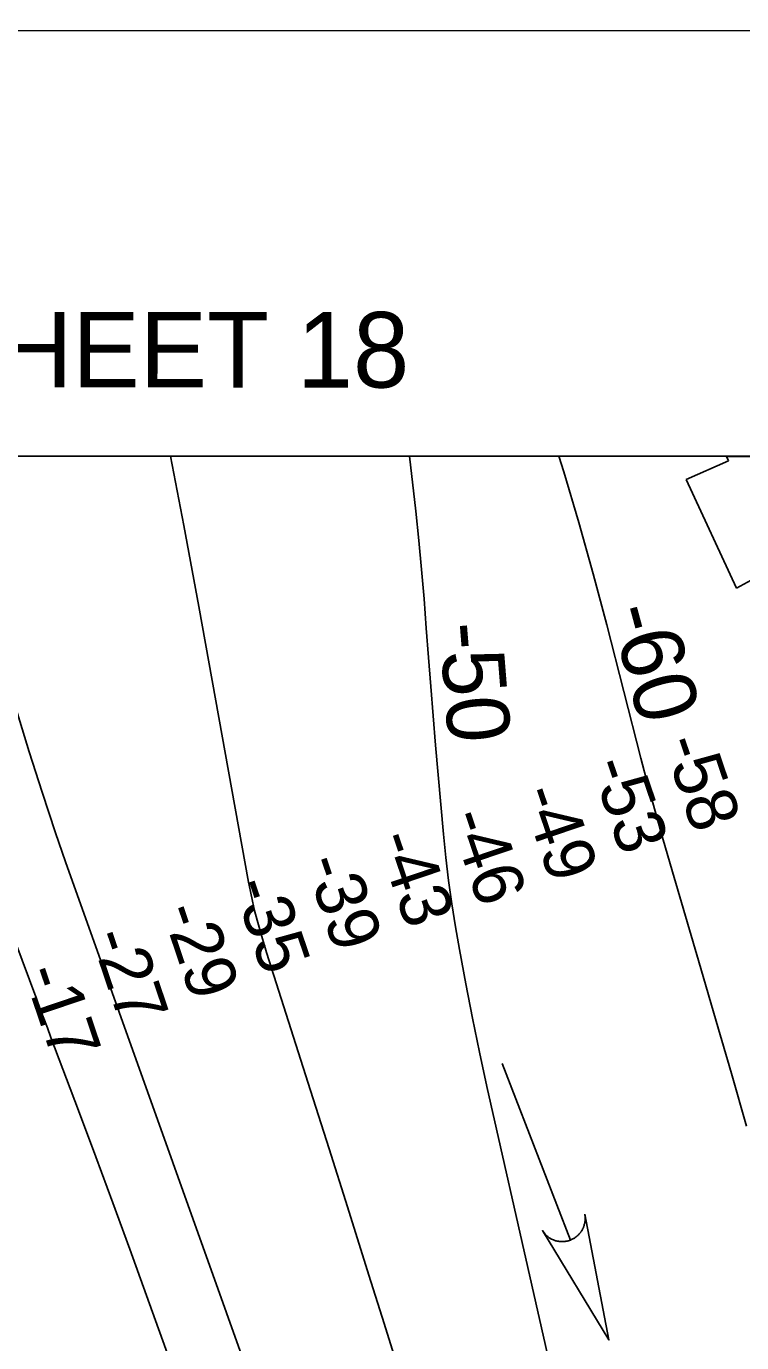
# Model space of a CAD drawing. Extents: x 3250478 to 3288318, y 788638 to 816472.
# Drawn here: x 3272845 to 3273792, y 811030 to 812773 of the extents above; entities that cross this region are included whole.
import ezdxf

# ---------------------------------------------------------------- set-up
doc = ezdxf.new("R2010")
doc.units = 0
for name, color, linetype in [('V-ANNO-SYMB', 7, 'Continuous'), ('V-ANNO-TEXT', 7, 'Continuous'), ('V-GRID-FRAM', 7, 'Continuous'), ('V-RIVR-RANG', 7, 'Continuous'), ('V-RRAP-RVMT', 7, 'Continuous'), ('V-STRM-FLOW', 7, 'Continuous'), ('V-TOPO-DPTH', 7, 'Continuous'), ('V-TOPO-MAJR', 7, 'Continuous'), ('V-TOPO-MAJR-IDEN', 7, 'Continuous'), ('V-TOPO-MINR', 7, 'Continuous'), ('V-TOPO-MINR-IDEN', 7, 'Continuous')]:
    doc.layers.add(name, color=color, linetype=linetype)

msp = doc.modelspace()

# ---------------------------------------------------------------- linework, layer by layer
at = {"layer": 'V-ANNO-SYMB'}
msp.add_lwpolyline([(3253811.8, 789856.3), (3286895, 789846.6), (3286901.6, 812763.2), (3253818.4, 812772.8), (3253811.8, 789856.3)], dxfattribs=at)
at = {"layer": 'V-GRID-FRAM'}
msp.add_lwpolyline([(3254649.6, 812209.1), (3286070.1, 812200), (3286072.7, 794013.5), (3254636.4, 794022.7), (3254649.6, 812209.1)], dxfattribs=at)
at = {"layer": 'V-RRAP-RVMT'}
for p, q in [((3273774.7, 812197.4), (3273772.1, 812203.5)), ((3273772.1, 812203.5), (3274225.2, 812203.4)), ((3273718.5, 812172.7), (3273774.7, 812197.4)), ((3273785.2, 812029.2), (3273718.5, 812172.7)), ((3273819.4, 812047.7), (3273785.2, 812029.2))]:
    msp.add_line(p, q, dxfattribs=at)
at = {"layer": 'V-STRM-FLOW'}
msp.add_line((3273475.1, 811399.5), (3273565.3, 811165.9), dxfattribs=at)
msp.add_lwpolyline([(3273584.2, 811200), (3273616.2, 811033.8), (3273528.3, 811178.4), (3273530, 811175.9), (3273531.9, 811173.7), (3273532.7, 811172.8), (3273533.4, 811172.1), (3273534.4, 811171.2), (3273535.3, 811170.5), (3273536.2, 811169.8), (3273537.3, 811169), (3273538.7, 811168.2), (3273539.4, 811167.7), (3273540.4, 811167.2), (3273541.7, 811166.6), (3273542.8, 811166.1), (3273543.9, 811165.7), (3273544.7, 811165.4), (3273545.6, 811165.1), (3273546.6, 811164.8), (3273547.6, 811164.6), (3273548.6, 811164.4), (3273549.4, 811164.3), (3273550.6, 811164.1), (3273551.7, 811164), (3273552.7, 811163.9), (3273553.8, 811163.9), (3273554.7, 811163.9), (3273555.6, 811163.9), (3273556.2, 811163.9), (3273557.2, 811164), (3273558.3, 811164.1), (3273559.2, 811164.3), (3273560.2, 811164.4), (3273561.1, 811164.6), (3273562.1, 811164.9), (3273562.9, 811165.1), (3273564, 811165.5), (3273565.3, 811165.9), (3273565.6, 811166.1), (3273566.2, 811166.3), (3273566.9, 811166.6), (3273567.5, 811166.9), (3273568.2, 811167.2), (3273568.7, 811167.5), (3273569.4, 811167.9), (3273569.9, 811168.2), (3273570.6, 811168.6), (3273571.2, 811169), (3273571.7, 811169.3), (3273572.8, 811170.1), (3273573.3, 811170.5), (3273573.7, 811170.9), (3273574.3, 811171.4), (3273574.9, 811171.9), (3273575.4, 811172.4), (3273576.1, 811173), (3273576.6, 811173.6), (3273577.1, 811174.1), (3273577.5, 811174.5), (3273577.9, 811175.1), (3273578.4, 811175.7), (3273578.9, 811176.3), (3273579.3, 811177), (3273579.8, 811177.6), (3273580.3, 811178.5), (3273580.7, 811179.1), (3273581.1, 811179.9), (3273581.5, 811180.6), (3273581.8, 811181.1), (3273582.1, 811181.8), (3273582.5, 811182.7), (3273582.5, 811182.8), (3273582.7, 811183.4), (3273582.9, 811183.8), (3273583.1, 811184.4), (3273583.4, 811185.3), (3273583.6, 811185.9), (3273583.7, 811186.5), (3273583.9, 811187.3), (3273584.1, 811188), (3273584.2, 811188.5), (3273584.3, 811189.2), (3273584.5, 811190.2), (3273584.6, 811190.8), (3273584.6, 811191.2), (3273584.7, 811191.6), (3273584.7, 811192.1), (3273584.7, 811192.8), (3273584.8, 811193.4), (3273584.8, 811194.1), (3273584.8, 811194.7), (3273584.8, 811195.5), (3273584.7, 811196), (3273584.7, 811196.8), (3273584.6, 811197.8), (3273584.5, 811198.4), (3273584.4, 811199), (3273584.3, 811199.4), (3273584.3, 811199.8)], close=True, dxfattribs=at)
at = {"layer": 'V-TOPO-DPTH'}
for points in [[(3273130.3, 810742.1), (3273004, 811092.7), (3272981.8, 811153.9), (3272959.4, 811215.1), (3272936.8, 811276.2), (3272913.9, 811337.3), (3272877.4, 811434.3), (3272872.7, 811446.8), (3272868, 811459.3), (3272863.4, 811471.8), (3272858.7, 811484.3), (3272768.4, 811725.7), (3272746.3, 811784.7), (3272724.2, 811843.6), (3272702, 811902.6), (3272679.9, 811961.6), (3272654.7, 812028.4), (3272644.8, 812053.8), (3272634.5, 812079), (3272623.6, 812104), (3272612.3, 812128.9), (3272577.5, 812203.2), (3272735.1, 812203.8)], [(3272577.5, 812203.2), (3272612.3, 812128.9), (3272623.6, 812104), (3272634.5, 812079), (3272644.8, 812053.8), (3272654.7, 812028.4), (3272679.9, 811961.6), (3272702, 811902.6), (3272724.2, 811843.6), (3272746.3, 811784.7), (3272768.4, 811725.7), (3272858.7, 811484.3), (3272863.4, 811471.8), (3272868, 811459.3), (3272872.7, 811446.8), (3272877.4, 811434.3), (3272913.9, 811337.3), (3272936.8, 811276.2), (3272959.4, 811215.1), (3272981.8, 811153.9), (3273004, 811092.7), (3273130.3, 810742.1)], [(3272735.1, 812203.8), (3272737, 812194.3), (3272741.4, 812174.6), (3272750.2, 812138), (3272752.6, 812128.3), (3272755.1, 812118.6), (3272757.9, 812109), (3272760.7, 812099.4), (3272848.7, 811812.5), (3272865.7, 811758.8), (3272883.4, 811705.2), (3272896.9, 811666.8)], [(3272896.9, 811666.8), (3272883.4, 811705.2), (3272865.7, 811758.8), (3272848.7, 811812.5), (3272760.7, 812099.4), (3272757.9, 812109), (3272755.1, 812118.6), (3272752.6, 812128.3), (3272750.2, 812138), (3272741.4, 812174.6), (3272737, 812194.3), (3272735.1, 812203.8), (3273035.8, 812203.7)], [(3273035.8, 812203.7), (3273053.2, 812112), (3273073.1, 812004.8), (3273139.1, 811639.9), (3273141.6, 811627.3), (3273144.3, 811614.7), (3273147.2, 811602.1), (3273150.5, 811589.6), (3273152.2, 811583.1), (3273154.8, 811573.9), (3273157.4, 811564.8), (3273160.1, 811555.7), (3273163, 811546.6), (3273221.2, 811363.9), (3273245.7, 811286.8), (3273270.1, 811209.7), (3273298.5, 811119.5), (3273318.6, 811055.4), (3273349.1, 810957.7)], [(3273991.6, 812203.5), (3273035.8, 812203.7), (3273053.2, 812112), (3273073.1, 812004.8), (3273139.1, 811639.9), (3273141.6, 811627.3), (3273144.3, 811614.7), (3273147.2, 811602.1), (3273150.5, 811589.6), (3273152.2, 811583.1), (3273154.8, 811573.9), (3273157.4, 811564.8), (3273160.1, 811555.7), (3273163, 811546.6), (3273221.2, 811363.9), (3273245.7, 811286.8), (3273270.1, 811209.7), (3273298.5, 811119.5), (3273318.6, 811055.4), (3273349.1, 810957.7)], [(3272896.9, 811666.8), (3273467.3, 810068.1), (3273725.4, 809243.6), (3273978.7, 808646.8), (3274258.5, 807822.2), (3274387.5, 807404.6), (3274650.5, 806336.2), (3274951.7, 805397.8), (3275222.6, 804691.4)], [(3275222.6, 804691.4), (3274951.7, 805397.8), (3274650.5, 806336.2), (3274387.5, 807404.6), (3274258.5, 807822.2), (3273978.7, 808646.8), (3273725.4, 809243.6), (3273467.3, 810068.1), (3272896.9, 811666.8)]]:
    msp.add_lwpolyline(points, dxfattribs=at)
at = {"layer": 'V-TOPO-MAJR'}
msp.add_lwpolyline([(3273352.1, 812203.7), (3273360.4, 812130.9), (3273364.5, 812092.3), (3273368.3, 812053.6), (3273371.6, 812014.9), (3273374.5, 811976.1), (3273377.3, 811937.3), (3273380.3, 811898.6), (3273383.4, 811859.8), (3273386.7, 811821.1), (3273397.1, 811703.3), (3273400.2, 811672.5), (3273403.9, 811641.8), (3273408.3, 811611.2), (3273413.2, 811580.6), (3273418.5, 811550.5), (3273426.8, 811505.1), (3273435.6, 811459.7), (3273445, 811414.5), (3273454.8, 811369.3), (3273573.7, 810843)], dxfattribs=at)
at = {"layer": 'V-TOPO-MINR'}
for points in [[(3272577.5, 812203.2), (3272612.3, 812128.9), (3272623.6, 812104), (3272634.5, 812079), (3272644.8, 812053.8), (3272654.7, 812028.4), (3272679.9, 811961.6), (3272702, 811902.6), (3272724.2, 811843.6), (3272746.3, 811784.7), (3272768.4, 811725.7), (3272858.7, 811484.3), (3272863.4, 811471.8), (3272868, 811459.3), (3272872.7, 811446.8), (3272877.4, 811434.3), (3272913.9, 811337.3), (3272936.8, 811276.2), (3272959.4, 811215.1), (3272981.8, 811153.9), (3273004, 811092.7), (3273130.3, 810742.1)], [(3272735.1, 812203.8), (3272737, 812194.3), (3272741.4, 812174.6), (3272750.2, 812138), (3272752.6, 812128.3), (3272755.1, 812118.6), (3272757.9, 812109), (3272760.7, 812099.4), (3272848.7, 811812.5), (3272865.7, 811758.8), (3272883.4, 811705.2), (3272896.9, 811666.8)], [(3273035.8, 812203.7), (3273053.2, 812112), (3273073.1, 812004.8), (3273139.1, 811639.9), (3273141.6, 811627.3), (3273144.3, 811614.7), (3273147.2, 811602.1), (3273150.5, 811589.6), (3273152.2, 811583.1), (3273154.8, 811573.9), (3273157.4, 811564.8), (3273160.1, 811555.7), (3273163, 811546.6), (3273221.2, 811363.9), (3273245.7, 811286.8), (3273270.1, 811209.7), (3273298.5, 811119.5), (3273318.6, 811055.4), (3273349.1, 810957.7)], [(3273550, 812203.6), (3273556.4, 812183.1), (3273576.4, 812115.8), (3273595.3, 812048.1), (3273613.4, 811980.3), (3273658.7, 811803.9), (3273668, 811768.8), (3273677.4, 811733.7), (3273687.3, 811698.8), (3273697.4, 811663.9), (3273717.7, 811594.7), (3273738.1, 811525.3), (3273758.4, 811455.8), (3273778.5, 811386.3), (3273798.5, 811316.8)], [(3275222.6, 804691.4), (3274951.7, 805397.8), (3274650.5, 806336.2), (3274387.5, 807404.6), (3274258.5, 807822.2), (3273978.7, 808646.8), (3273725.4, 809243.6), (3273467.3, 810068.1), (3272896.9, 811666.8)]]:
    msp.add_lwpolyline(points, dxfattribs=at)

# ---------------------------------------------------------------- texts
at = {"layer": 'V-ANNO-TEXT'}
msp.add_text('JOINS SHEET 18', height=100, rotation=359.9833, dxfattribs=at).set_placement((3272289.2, 812294.9))
at = {"layer": 'V-RIVR-RANG'}
for s, p in [('-58', (3273687.4, 811824.5)), ('-53', (3273591.7, 811795.2)), ('-49', (3273498.7, 811758.1)), ('-46', (3273403.8, 811726.5)), ('-43', (3273308, 811697.7)), ('-39', (3273213.1, 811666.2)), ('-35', (3273117.7, 811636.1)), ('-29', (3273023.7, 811602)), ('-27', (3272929.5, 811568.2)), ('-17', (3272840.2, 811520.4))]:
    msp.add_text(s, height=67, rotation=288.6962, dxfattribs=at).set_placement(p)
at = {"layer": 'V-TOPO-MAJR-IDEN'}
msp.add_text('-50', height=83, rotation=274.5942, dxfattribs=at).set_placement((3273391.3, 811981.6))
at = {"layer": 'V-TOPO-MINR-IDEN'}
msp.add_text('-60', height=83, rotation=285.0878, dxfattribs=at).set_placement((3273616.6, 811999.5))

doc.saveas('drawing.dxf')
